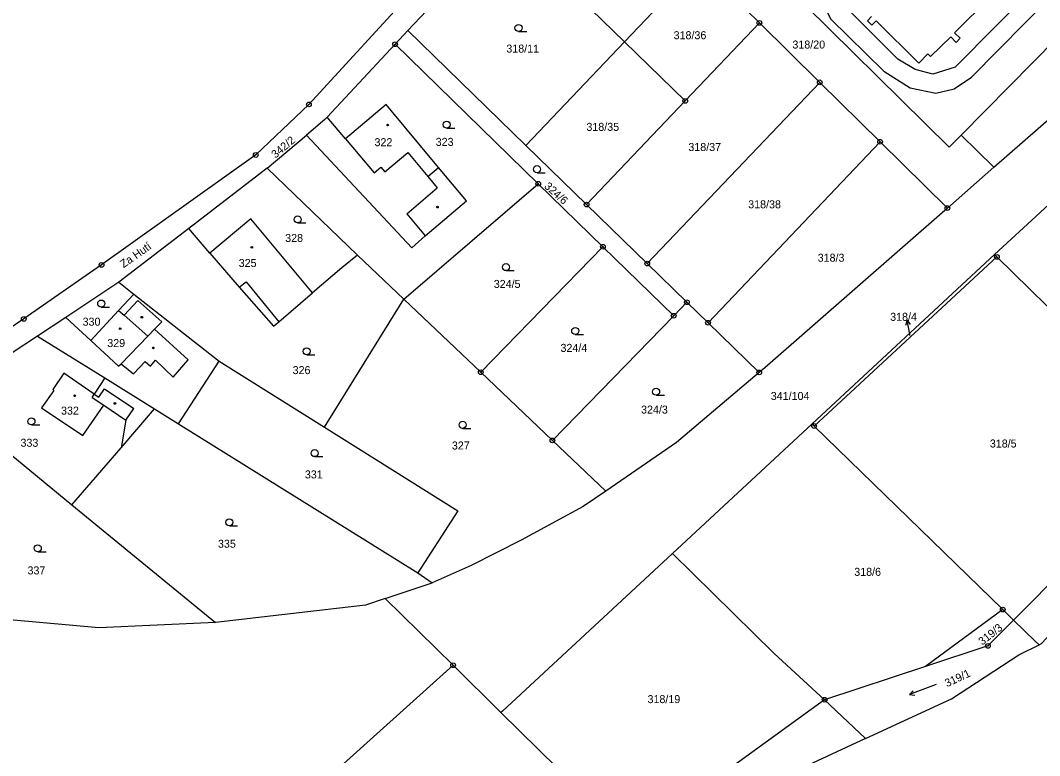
# Model space of a CAD drawing. Extents: x -562167 to -556918, y -1077891 to -1070763.
# Drawn here: x -557672.8 to -557456.2, y -1072927.8 to -1072771.5 of the extents above; entities that cross this region are included whole.
import ezdxf

# ---------------------------------------------------------------- set-up
doc = ezdxf.new("R2010")
doc.units = 0
for name, color, linetype in [('Hranice parcel', 7, 'Continuous'), ('Parcelní čísla', 7, 'Continuous'), ('Pop  PČ popisy', 7, 'Continuous'), ('Vnitřní kresba', 7, 'Continuous'), ('Značky bodu BP', 7, 'Continuous'), ('Značky budov', 7, 'Continuous'), ('Značky kultur', 7, 'Continuous')]:
    doc.layers.add(name, color=color, linetype=linetype)

msp = doc.modelspace()

# ---------------------------------------------------------------- linework, layer by layer
at = {"layer": 'Hranice parcel'}
for p, q in [((-557570.95, -1072753.06), (-557590.47, -1072773.7)), ((-557544.44, -1072776.08), (-557528.61, -1072759.44)), ((-557528.61, -1072759.44), (-557515.78, -1072772.07)), ((-557531.54, -1072788.64), (-557515.78, -1072772.07)), ((-557515.78, -1072772.07), (-557502.96, -1072784.7)), ((-557593.19, -1072776.62), (-557590.47, -1072773.7)), ((-557590.47, -1072773.7), (-557565.39, -1072798.11)), ((-557472.93, -1072795.94), (-557452.57, -1072775.3)), ((-557607.59, -1072792.09), (-557593.19, -1072776.62)), ((-557562.75, -1072806.26), (-557593.19, -1072776.62)), ((-557565.39, -1072798.11), (-557544.44, -1072776.08)), ((-557531.54, -1072788.64), (-557544.44, -1072776.08)), ((-557539.59, -1072823.22), (-557502.96, -1072784.7)), ((-557502.96, -1072784.7), (-557490.14, -1072797.33)), ((-557552.49, -1072810.67), (-557531.54, -1072788.64)), ((-557620.33, -1072802.96), (-557612.02, -1072795.92)), ((-557490.14, -1072797.33), (-557526.69, -1072835.78)), ((-557490.14, -1072797.33), (-557475.84, -1072811.41)), ((-557472.93, -1072795.94), (-557465.93, -1072802.74)), ((-557565.39, -1072798.11), (-557552.49, -1072810.67)), ((-557620.33, -1072802.96), (-557637.01, -1072815.79)), ((-557620.33, -1072802.96), (-557601.18, -1072821.41)), ((-557475.84, -1072811.41), (-557465.93, -1072802.74)), ((-557591.35, -1072830.76), (-557562.75, -1072806.26)), ((-557549.02, -1072819.63), (-557562.75, -1072806.26)), ((-557552.49, -1072810.67), (-557539.59, -1072823.22)), ((-557456.12, -1072812.33), (-557465.79, -1072821.3)), ((-557637.01, -1072815.79), (-557651.84, -1072827.2)), ((-557632.54, -1072821.02), (-557637.01, -1072815.79)), ((-557549.02, -1072819.63), (-557574.98, -1072846.31)), ((-557533.96, -1072834.29), (-557549.02, -1072819.63)), ((-557601.18, -1072821.41), (-557591.35, -1072830.76)), ((-557539.59, -1072823.22), (-557531.17, -1072831.42)), ((-557504.59, -1072857.29), (-557465.79, -1072821.3)), ((-557504.14, -1072857.73), (-557465.3, -1072821.8)), ((-557465.3, -1072821.8), (-557465.79, -1072821.3)), ((-557425.92, -1072860.58), (-557465.3, -1072821.8)), ((-557651.84, -1072827.2), (-557663.12, -1072834.66)), ((-557651.84, -1072827.2), (-557648.7, -1072829.68)), ((-557648.7, -1072829.68), (-557630.58, -1072843.95)), ((-557608.17, -1072858), (-557591.35, -1072830.76)), ((-557574.98, -1072846.31), (-557591.35, -1072830.76)), ((-557531.17, -1072831.42), (-557533.96, -1072834.29)), ((-557531.17, -1072831.42), (-557526.69, -1072835.78)), ((-557663.12, -1072834.66), (-557669.14, -1072838.64)), ((-557533.96, -1072834.29), (-557559.75, -1072860.78)), ((-557526.69, -1072835.78), (-557515.82, -1072846.36)), ((-557669.14, -1072838.64), (-557689.32, -1072851.91)), ((-557669.14, -1072838.64), (-557654.88, -1072847.51)), ((-557639.23, -1072857.25), (-557630.58, -1072843.95)), ((-557630.58, -1072843.95), (-557608.17, -1072858)), ((-557559.75, -1072860.78), (-557574.98, -1072846.31)), ((-557654.88, -1072847.51), (-557644.32, -1072854.08)), ((-557689.32, -1072851.91), (-557661.83, -1072874.46)), ((-557651.41, -1072862.34), (-557644.32, -1072854.08)), ((-557644.32, -1072854.08), (-557639.23, -1072857.25)), ((-557639.23, -1072857.25), (-557588.33, -1072888.93)), ((-557504.59, -1072857.29), (-557534.26, -1072884.81)), ((-557504.59, -1072857.29), (-557504.14, -1072857.73)), ((-557504.14, -1072857.73), (-557464.07, -1072896.73)), ((-557661.83, -1072874.46), (-557651.41, -1072862.34)), ((-557548.39, -1072871.58), (-557559.75, -1072860.78)), ((-557661.83, -1072874.46), (-557631.32, -1072899.48)), ((-557588.33, -1072888.93), (-557585.27, -1072891.04)), ((-557595.3, -1072894.42), (-557585.27, -1072891.04)), ((-557580.84, -1072908.57), (-557595.3, -1072894.42)), ((-557464.07, -1072896.73), (-557480.5, -1072908.84)), ((-557464.07, -1072896.73), (-557461.76, -1072898.98)), ((-557580.84, -1072908.57), (-557635.59, -1072957.74)), ((-557570.68, -1072918.59), (-557580.84, -1072908.57)), ((-557480.5, -1072908.84), (-557501.93, -1072915.89)), ((-557501.93, -1072915.89), (-557543.13, -1072945.71)), ((-557501.93, -1072915.89), (-557493.25, -1072924.17)), ((-557493.25, -1072924.17), (-557542.07, -1072946.75))]:
    msp.add_line(p, q, dxfattribs=at)
for points in [[(-557446.92, -1072699.98), (-557465.08, -1072719.43), (-557500.48, -1072755.79), (-557502.8, -1072760.55), (-557502.91, -1072766.76), (-557500.58, -1072771.26), (-557489.31, -1072782.32), (-557483.73, -1072785.87), (-557478.26, -1072786.97), (-557474.4, -1072786.11), (-557470.69, -1072783.59), (-557447.96, -1072760.51), (-557431.22, -1072743.59), (-557433.54, -1072740.77)], [(-557457.5, -1072759.55), (-557456.66, -1072763.76), (-557474.19, -1072781.46), (-557478.89, -1072782.97), (-557482.68, -1072781.99), (-557486.35, -1072779.77), (-557497.2, -1072768.92), (-557499.01, -1072765.25), (-557498.65, -1072761.9), (-557498.34, -1072760.3), (-557497.22, -1072758.15), (-557494.01, -1072754.66), (-557472.46, -1072733.05), (-557468.66, -1072733.89), (-557467.04, -1072735.58)], [(-557544.44, -1072776.08), (-557568.14, -1072753), (-557570.95, -1072753.06)], [(-557509.32, -1072761.52), (-557511.08, -1072763.3), (-557475.43, -1072798.47), (-557472.93, -1072795.94)], [(-557590.2, -1072766.13), (-557611.48, -1072789.38), (-557622.78, -1072800.14), (-557655.54, -1072823.49), (-557672.07, -1072834.96), (-557692.3, -1072848.71), (-557715.36, -1072865.94), (-557726.42, -1072873.79)], [(-557491.96, -1072770.7), (-557492.83, -1072771.6), (-557491.91, -1072772.56), (-557490.99, -1072771.65), (-557481.87, -1072780.65), (-557479.97, -1072778.67), (-557479.4, -1072779.18), (-557475.11, -1072775.02), (-557474, -1072776.22), (-557473.15, -1072775.33), (-557474.34, -1072774.16), (-557466.75, -1072766.58)], [(-557465.93, -1072802.74), (-557447.15, -1072786.3), (-557436.87, -1072794.48), (-557456.12, -1072812.33)], [(-557612.02, -1072795.92), (-557589.65, -1072819.84), (-557586.79, -1072817.3), (-557578.04, -1072809.87), (-557583.94, -1072802.8), (-557595.1, -1072789.43), (-557603.71, -1072796.69), (-557607.59, -1072792.09)], [(-557607.59, -1072792.09), (-557608.13, -1072792.62), (-557612.02, -1072795.92)], [(-557475.84, -1072811.41), (-557514.63, -1072845.35), (-557515.82, -1072846.36)], [(-557610.69, -1072829.42), (-557623.84, -1072813.71), (-557632.54, -1072821.02)], [(-557632.54, -1072821.02), (-557626.3, -1072828.23), (-557619.01, -1072836.55), (-557617.87, -1072835.57), (-557610.69, -1072829.42)], [(-557601.18, -1072821.41), (-557604.52, -1072824.14), (-557610.69, -1072829.42)], [(-557648.7, -1072829.68), (-557651.94, -1072833.19), (-557657.81, -1072839.55), (-557663.12, -1072834.66)], [(-557654.88, -1072847.51), (-557657.08, -1072850.97), (-557663.55, -1072846.5), (-557665.9, -1072849.99), (-557665.67, -1072850.17), (-557668.31, -1072853.84), (-557659.52, -1072859.76), (-557655.04, -1072853.31), (-557650.36, -1072856.47), (-557651.41, -1072862.34)], [(-557515.82, -1072846.36), (-557533.38, -1072861.27), (-557548.39, -1072871.58)], [(-557608.17, -1072858), (-557579.83, -1072875.76), (-557588.33, -1072888.93)], [(-557461.76, -1072898.98), (-557438.82, -1072875.88), (-557425.92, -1072860.58)], [(-557456.35, -1072904.24), (-557455.81, -1072903.98), (-557453.71, -1072901.71), (-557443.14, -1072884.91), (-557433.69, -1072874.34), (-557423.73, -1072862.73)], [(-557548.39, -1072871.58), (-557553.21, -1072874.86), (-557566.4, -1072881.97), (-557577.04, -1072887.38), (-557585.27, -1072891.04)], [(-557534.26, -1072884.81), (-557570.39, -1072918.31), (-557570.68, -1072918.59)], [(-557534.26, -1072884.81), (-557512.65, -1072906.04), (-557501.93, -1072915.89)], [(-557595.3, -1072894.42), (-557599.49, -1072895.83), (-557631.32, -1072899.48)], [(-557631.32, -1072899.48), (-557656.13, -1072900.6), (-557674.25, -1072898.99), (-557686.08, -1072898.53), (-557706.88, -1072898.12), (-557744.93, -1072897.57)], [(-557461.76, -1072898.98), (-557467.21, -1072904.47), (-557480.5, -1072908.84)], [(-557456.35, -1072904.24), (-557457.15, -1072903.47), (-557461.76, -1072898.98)], [(-557493.25, -1072924.17), (-557474.97, -1072915.71), (-557460.66, -1072906.34), (-557456.35, -1072904.24)], [(-557570.68, -1072918.59), (-557546.76, -1072942.16), (-557543.13, -1072945.71)]]:
    msp.add_lwpolyline(points, dxfattribs=at)
at = {"layer": 'Pop  PČ popisy'}
for p, q in [((-557484.41, -1072835.26), (-557484.71, -1072836.34)), ((-557483.84, -1072838.21), (-557484.41, -1072835.26)), ((-557484.41, -1072835.26), (-557483.73, -1072836.15)), ((-557483.78, -1072838.53), (-557483.84, -1072838.21))]:
    msp.add_line(p, q, dxfattribs=at)
at = {"layer": 'Vnitřní kresba'}
for p, q in [((-557603.71, -1072796.69), (-557597.63, -1072803.9)), ((-557595.39, -1072803.71), (-557590.45, -1072799.6)), ((-557590.45, -1072799.6), (-557586.24, -1072804.71)), ((-557597.63, -1072803.9), (-557596.23, -1072802.74)), ((-557596.23, -1072802.74), (-557595.39, -1072803.71)), ((-557586.24, -1072804.71), (-557583.94, -1072802.8)), ((-557586.24, -1072804.71), (-557584.25, -1072807.12)), ((-557590.7, -1072812.67), (-557584.25, -1072807.12)), ((-557590.7, -1072812.67), (-557586.79, -1072817.3)), ((-557626.3, -1072828.23), (-557624.85, -1072827.08)), ((-557624.85, -1072827.08), (-557617.87, -1072835.57)), ((-557650.71, -1072834.21), (-557647.85, -1072831.07)), ((-557647.85, -1072831.07), (-557642.76, -1072835.59)), ((-557651.94, -1072833.19), (-557650.71, -1072834.21)), ((-557650.71, -1072834.21), (-557645.73, -1072838.63)), ((-557644.29, -1072837.12), (-557642.76, -1072835.59)), ((-557645.73, -1072838.63), (-557644.29, -1072837.12)), ((-557644.29, -1072837.12), (-557637.16, -1072843.65)), ((-557657.81, -1072839.55), (-557651.95, -1072845.03)), ((-557651.37, -1072844.54), (-557645.73, -1072838.63)), ((-557651.95, -1072845.03), (-557651.37, -1072844.54)), ((-557651.37, -1072844.54), (-557648.78, -1072846.67)), ((-557648.78, -1072846.67), (-557646.26, -1072844.02)), ((-557646.26, -1072844.02), (-557645.14, -1072845.03)), ((-557645.14, -1072845.03), (-557644.09, -1072843.77)), ((-557644.09, -1072843.77), (-557640.32, -1072847.36)), ((-557640.32, -1072847.36), (-557637.16, -1072843.65)), ((-557657.56, -1072851.67), (-557657.08, -1072850.97)), ((-557657.08, -1072850.97), (-557656.13, -1072851.63)), ((-557656.13, -1072851.63), (-557654.89, -1072849.8)), ((-557654.89, -1072849.8), (-557648.69, -1072853.99)), ((-557657.56, -1072851.67), (-557655.04, -1072853.31)), ((-557650.36, -1072856.47), (-557648.69, -1072853.99))]:
    msp.add_line(p, q, dxfattribs=at)
at = {"layer": 'Značky bodu BP'}
for centre, radius in [((-557515.78, -1072772.07), 0.5), ((-557515.78, -1072772.07), 0.0303), ((-557593.19, -1072776.62), 0.5), ((-557593.19, -1072776.62), 0.0303), ((-557502.96, -1072784.7), 0.5), ((-557502.96, -1072784.7), 0.0303), ((-557531.54, -1072788.64), 0.5), ((-557531.54, -1072788.64), 0.0303), ((-557611.48, -1072789.38), 0.5), ((-557611.48, -1072789.38), 0.0303), ((-557490.14, -1072797.33), 0.5), ((-557490.14, -1072797.33), 0.0303), ((-557622.78, -1072800.14), 0.5), ((-557622.78, -1072800.14), 0.0303), ((-557562.75, -1072806.26), 0.5), ((-557562.75, -1072806.26), 0.0303), ((-557552.49, -1072810.67), 0.5), ((-557552.49, -1072810.67), 0.0303), ((-557475.84, -1072811.41), 0.5), ((-557475.84, -1072811.41), 0.0303), ((-557549.02, -1072819.63), 0.5), ((-557549.02, -1072819.63), 0.0303), ((-557655.54, -1072823.49), 0.5), ((-557539.59, -1072823.22), 0.5), ((-557539.59, -1072823.22), 0.0303), ((-557465.3, -1072821.8), 0.5), ((-557465.3, -1072821.8), 0.0303), ((-557655.54, -1072823.49), 0.0303), ((-557531.17, -1072831.42), 0.5), ((-557531.17, -1072831.42), 0.0303), ((-557533.96, -1072834.29), 0.5), ((-557672.07, -1072834.96), 0.5), ((-557672.07, -1072834.96), 0.0303), ((-557533.96, -1072834.29), 0.0303), ((-557526.69, -1072835.78), 0.5), ((-557526.69, -1072835.78), 0.0303), ((-557574.98, -1072846.31), 0.5), ((-557574.98, -1072846.31), 0.0303), ((-557515.82, -1072846.36), 0.5), ((-557515.82, -1072846.36), 0.0303), ((-557504.14, -1072857.73), 0.5), ((-557504.14, -1072857.73), 0.0303), ((-557559.75, -1072860.78), 0.5), ((-557559.75, -1072860.78), 0.0303), ((-557464.07, -1072896.73), 0.5), ((-557464.07, -1072896.73), 0.0303), ((-557467.21, -1072904.47), 0.5), ((-557467.21, -1072904.47), 0.0303), ((-557580.84, -1072908.57), 0.5), ((-557580.84, -1072908.57), 0.0303), ((-557501.93, -1072915.89), 0.5), ((-557501.93, -1072915.89), 0.0303)]:
    msp.add_circle(centre, radius, dxfattribs=at)
at = {"layer": 'Značky budov'}
for centre in [(-557594.77, -1072793.78), (-557584.17, -1072811.22), (-557623.63, -1072819.75), (-557646.97, -1072834.61), (-557651.59, -1072837.06), (-557644.53, -1072841.13), (-557661.27, -1072851.31), (-557652.72, -1072852.94)]:
    msp.add_circle(centre, 0.175, dxfattribs=at)
at = {"layer": 'Značky kultur'}
for p, q in [((-557566.95, -1072773.89), (-557565.2, -1072773.89)), ((-557582.21, -1072794.44), (-557580.46, -1072794.44)), ((-557563.02, -1072803.9), (-557561.27, -1072803.9)), ((-557613.89, -1072814.58), (-557612.14, -1072814.58)), ((-557569.61, -1072824.72), (-557567.86, -1072824.72)), ((-557655.62, -1072832.46), (-557653.87, -1072832.46)), ((-557554.9, -1072838.28), (-557553.15, -1072838.28)), ((-557611.96, -1072842.61), (-557610.21, -1072842.61)), ((-557537.72, -1072851.2), (-557535.97, -1072851.2)), ((-557670.44, -1072857.5), (-557668.69, -1072857.5)), ((-557578.83, -1072858.23), (-557577.08, -1072858.23)), ((-557610.26, -1072864.24), (-557608.51, -1072864.24)), ((-557628.39, -1072878.95), (-557626.64, -1072878.95)), ((-557669.09, -1072884.46), (-557667.34, -1072884.46)), ((-557478.25, -1072912.64), (-557483.85, -1072914.79)), ((-557483.85, -1072914.79), (-557483.12, -1072913.98)), ((-557483.85, -1072914.79), (-557482.76, -1072914.91))]:
    msp.add_line(p, q, dxfattribs=at)
for centre in [(-557566.95, -1072773.14), (-557582.21, -1072793.69), (-557563.02, -1072803.15), (-557613.89, -1072813.83), (-557569.61, -1072823.97), (-557655.62, -1072831.71), (-557554.9, -1072837.53), (-557611.96, -1072841.86), (-557537.72, -1072850.45), (-557670.44, -1072856.75), (-557578.83, -1072857.48), (-557610.26, -1072863.49), (-557628.39, -1072878.2), (-557669.09, -1072883.71)]:
    msp.add_circle(centre, 0.75, dxfattribs=at)

# ---------------------------------------------------------------- texts
at = {"layer": 'Parcelní čísla'}
for s, p in [('318/36', (-557534, -1072775.54)), ('318/20', (-557508.76, -1072777.52)), ('318/11', (-557569.54, -1072778.38)), ('318/35', (-557552.53, -1072795.01)), ('322', (-557597.55, -1072798.27)), ('323', (-557584.55, -1072798.2)), ('318/37', (-557530.87, -1072799.29)), ('318/38', (-557518.15, -1072811.47)), ('328', (-557616.53, -1072818.62)), ('318/3', (-557503.39, -1072822.82)), ('325', (-557626.41, -1072823.94)), ('324/5', (-557572.21, -1072828.39)), ('318/4', (-557487.99, -1072835.38)), ('330', (-557659.57, -1072836.41)), ('329', (-557654.33, -1072840.95)), ('324/4', (-557558.03, -1072841.98)), ('326', (-557614.95, -1072846.7)), ('341/104', (-557513.36, -1072852.2)), ('332', (-557664.16, -1072855.31)), ('324/3', (-557540.92, -1072855.09)), ('333', (-557672.77, -1072862.14)), ('327', (-557581.11, -1072862.72)), ('318/5', (-557466.81, -1072862.3)), ('331', (-557612.35, -1072868.87)), ('335', (-557630.81, -1072883.6)), ('337', (-557671.28, -1072889.27)), ('318/6', (-557495.62, -1072889.57)), ('318/19', (-557539.54, -1072916.62))]:
    msp.add_text(s, height=1.7, dxfattribs=at).set_placement(p)
for s, rotation, p in [('342/2', 40, (-557618.6, -1072800.94)), ('324/6', 318, (-557561.62, -1072806.98)), ('319/3', 38, (-557468.42, -1072904.41)), ('319/1', 25, (-557475.91, -1072913.27))]:
    msp.add_text(s, height=1.7, rotation=rotation, dxfattribs=at).set_placement(p)
at = {"layer": 'Pop  PČ popisy'}
msp.add_text('Za Hutí', height=1.7, rotation=35, dxfattribs=at).set_placement((-557650.88, -1072824.22))

doc.saveas('drawing.dxf')
